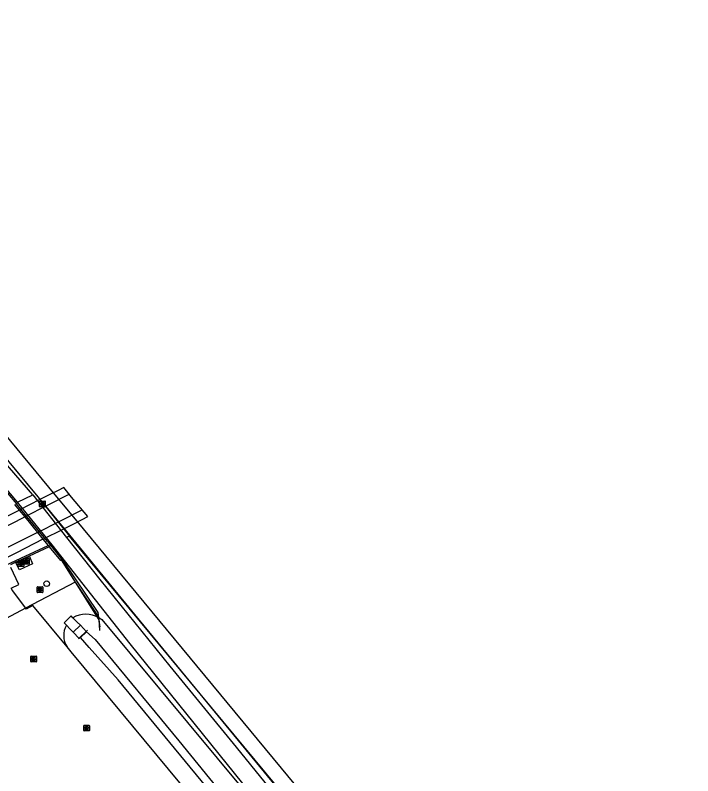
# Model space of a CAD drawing. Extents: x 156141 to 158132, y 385651 to 388399.
# Drawn here: x 157377.8 to 157497.2, y 387499.7 to 387633.7 of the extents above; entities that cross this region are included whole.
import ezdxf

# ---------------------------------------------------------------- set-up
doc = ezdxf.new("R2010")
doc.units = 0
for name, color, linetype in [('IMGEO_Berm_open', 7, 'Continuous'), ('IMGEO_Boom', 7, 'Continuous'), ('IMGEO_Erf', 7, 'Continuous'), ('IMGEO_Fietspad_gesloten', 7, 'Continuous'), ('IMGEO_Geluidsscherm', 7, 'Continuous'), ('IMGEO_Grasland_overig', 7, 'Continuous'), ('IMGEO_Groenvoorziening', 7, 'Continuous'), ('IMGEO_Hek', 7, 'Continuous'), ('IMGEO_Kolk', 7, 'Continuous'), ('IMGEO_Muur', 7, 'Continuous'), ('IMGEO_Rijbaan_lokaal_open', 7, 'Continuous'), ('IMGEO_Rioolput', 7, 'Continuous'), ('IMGEO_Spoor', 7, 'Continuous'), ('IMGEO_Spoorbaan_halfverhard', 7, 'Continuous'), ('IMGEO_Terreindeel_gesloten', 7, 'Continuous'), ('IMGEO_Terreindeel_halfverhard', 7, 'Continuous'), ('IMGEO_Tunneldeel', 7, 'Continuous'), ('IMGEO_Voetpad_open', 7, 'Continuous'), ('IMGEO_Waterloop', 7, 'Continuous')]:
    doc.layers.add(name, color=color, linetype=linetype)

msp = doc.modelspace()

# ---------------------------------------------------------------- linework, layer by layer
at = {"layer": 'IMGEO_Berm_open'}
for points in [[(157377.7, 387547.51), (157378.51, 387546.53)], [(157382.71, 387541.38), (157383.6, 387540.31)]]:
    msp.add_lwpolyline(points, dxfattribs=at)
at = {"layer": 'IMGEO_Boom'}
msp.add_circle((157383.37, 387533.56), 0.489, dxfattribs=at)
at = {"layer": 'IMGEO_Erf'}
msp.add_lwpolyline([(157474.41, 387416.35), (157474.93, 387416.33), (157420.79, 387481.88), (157420.62, 387482.08), (157413.85, 387490.36), (157412.8, 387491.63), (157412.59, 387491.47), (157411.89, 387492.31), (157411.46, 387492.83), (157407.1, 387498.1), (157387.68, 387521.56), (157386.95, 387522.44)], dxfattribs=at)
at = {"layer": 'IMGEO_Fietspad_gesloten'}
for points in [[(157387.36, 387549.31), (157379.49, 387545.32)], [(157381.73, 387542.59), (157389.64, 387546.59)], [(157300.53, 387505.35), (157328.11, 387519.3), (157341.77, 387526.22), (157363.43, 387537.19), (157374.78, 387542.94), (157379.49, 387545.32)], [(157379.49, 387545.32), (157381.73, 387542.59)], [(157381.73, 387542.59), (157377.03, 387540.21), (157364.99, 387534.11), (157329.67, 387516.21), (157313.76, 387508.16), (157302.15, 387502.27)]]:
    msp.add_lwpolyline(points, dxfattribs=at)
at = {"layer": 'IMGEO_Geluidsscherm'}
for points in [[(157308.43, 387633.72), (157321.55, 387619.09), (157333.75, 387605.5), (157338.7, 387599.85), (157343.64, 387594.2), (157344.92, 387592.8), (157350.93, 387586.02), (157354.8, 387581.4), (157381.81, 387548.89)], [(157381.81, 387548.89), (157386.88, 387542.73)], [(157386.88, 387542.73), (157398.84, 387528.13), (157410.35, 387514.18), (157426.02, 387495.25), (157435.29, 387483.94)]]:
    msp.add_lwpolyline(points, dxfattribs=at)
at = {"layer": 'IMGEO_Grasland_overig'}
for points in [[(157380.91, 387549.21), (157374.51, 387556.55), (157337.92, 387599.16)], [(157378.23, 387547.9), (157372.93, 387554.16), (157364.13, 387565.03), (157356.14, 387574.47), (157350.77, 387578.81)], [(157380.91, 387549.21), (157386.87, 387541.7)], [(157384.32, 387540.4), (157378.23, 387547.9)], [(157387.33, 387541.94), (157386.87, 387541.7)], [(157386.87, 387541.7), (157392.74, 387534.28), (157405.07, 387519.02), (157416.73, 387504.76), (157440.46, 387475.49), (157440.67, 387475.25)], [(157384.32, 387540.4), (157383.87, 387540.17), (157383.79, 387540.07)], [(157383.79, 387540.07), (157385.77, 387537.65), (157385.91, 387537.76), (157388.4, 387533.82)], [(157497.17, 387408.5), (157494.03, 387406.02), (157489.01, 387412.52), (157475.95, 387429.1), (157434.93, 387477.91), (157417.89, 387498.38), (157398.06, 387522.95), (157384.32, 387540.4)], [(157388.4, 387533.82), (157392.52, 387527.61)], [(157392.52, 387527.61), (157393.05, 387527.27), (157418.31, 387496.89), (157448.29, 387460.32), (157470.18, 387434.64), (157490.66, 387408.7), (157492.08, 387406.32), (157492.47, 387404.76), (157492.29, 387403.67), (157491.27, 387402.76), (157489.92, 387402.23), (157488.69, 387402.33), (157486.82, 387402.87), (157485.78, 387402.97), (157485.51, 387402.98)]]:
    msp.add_lwpolyline(points, dxfattribs=at)
at = {"layer": 'IMGEO_Groenvoorziening'}
for points in [[(157378.55, 387536), (157377.94, 387537.24), (157380.31, 387538.36), (157380.88, 387537.08), (157378.55, 387536)], [(157388.4, 387533.82), (157379.61, 387529.28)], [(157386.95, 387522.44), (157380.92, 387529.73), (157379.76, 387529.09), (157379.61, 387529.28)], [(157387.99, 387527.55), (157387.65, 387527.89), (157386.43, 387526.68), (157386.83, 387526.27)]]:
    msp.add_lwpolyline(points, dxfattribs=at)
for centre, radius, start, end in [((157390.3, 387523.62), 4.56, 60.9319, 120.4359), ((157390.11, 387524.46), 3.75, 151.1286, 212.5811)]:
    msp.add_arc(centre, radius, start, end, dxfattribs=at)
at = {"layer": 'IMGEO_Hek'}
for points in [[(157360.05, 387565.39), (157362.58, 387564.26), (157369.57, 387556.86), (157374.8, 387551.41), (157378.07, 387547.61)], [(157383.51, 387540.97), (157379.56, 387545.77), (157378.07, 387547.61)], [(157383.51, 387540.97), (157386.3, 387537.49), (157392.36, 387528.49), (157392.73, 387525.91)], [(157385.91, 387537.76), (157388.4, 387533.82)], [(157388.4, 387533.82), (157392.57, 387527.21)], [(157392.57, 387527.21), (157392.67, 387525.34)], [(157390.58, 387525.39), (157388.95, 387523.83)]]:
    msp.add_lwpolyline(points, dxfattribs=at)
at = {"layer": 'IMGEO_Kolk'}
for p, q in [((157380.57, 387519.87), (157380.57, 387520.72)), ((157380.64, 387520.8), (157381.49, 387520.8)), ((157381.57, 387520.72), (157381.57, 387519.87)), ((157381.49, 387519.8), (157380.64, 387519.8)), ((157381.05, 387520.58), (157381.08, 387520.58)), ((157381.08, 387520.02), (157381.05, 387520.02)), ((157389.97, 387508.62), (157390.82, 387508.62)), ((157389.9, 387507.69), (157389.9, 387508.54)), ((157390.82, 387507.62), (157389.97, 387507.62)), ((157390.38, 387508.4), (157390.41, 387508.4)), ((157390.41, 387507.84), (157390.38, 387507.84)), ((157390.9, 387508.54), (157390.9, 387507.69))]:
    msp.add_line(p, q, dxfattribs=at)
for points in [[(157380.57, 387519.87), (157380.57, 387520.72)], [(157380.64, 387520.8), (157381.49, 387520.8)], [(157381.57, 387520.72), (157381.57, 387519.87)], [(157381.49, 387519.8), (157380.64, 387519.8)], [(157380.89, 387520.5), (157381.01, 387520.5), (157381.01, 387520.35), (157381.14, 387520.5), (157381.3, 387520.5), (157381.16, 387520.35), (157381.31, 387520.1), (157381.16, 387520.1), (157381.07, 387520.26), (157381.01, 387520.2), (157381.01, 387520.1), (157380.89, 387520.1), (157380.89, 387520.5)], [(157389.97, 387508.62), (157390.82, 387508.62)], [(157389.9, 387507.69), (157389.9, 387508.54)], [(157390.82, 387507.62), (157389.97, 387507.62)], [(157390.22, 387508.32), (157390.34, 387508.32), (157390.34, 387508.17), (157390.47, 387508.32), (157390.63, 387508.32), (157390.49, 387508.17), (157390.64, 387507.92), (157390.49, 387507.92), (157390.4, 387508.08), (157390.34, 387508.02), (157390.34, 387507.92), (157390.22, 387507.92), (157390.22, 387508.32)], [(157390.9, 387508.54), (157390.9, 387507.69)]]:
    msp.add_lwpolyline(points, dxfattribs=at)
for centre, start, end in [((157380.64, 387520.72), 91.552, 178.448), ((157380.64, 387520.72), 91.552, 178.448), ((157381.49, 387520.72), 1.552, 88.448), ((157381.49, 387520.72), 1.552, 88.448), ((157380.64, 387519.87), 181.552, 268.448), ((157380.64, 387519.87), 181.552, 268.448), ((157381.49, 387519.87), 271.552, 358.448), ((157381.49, 387519.87), 271.552, 358.448), ((157389.97, 387508.54), 91.552, 178.448), ((157389.97, 387508.54), 91.552, 178.448), ((157390.82, 387508.54), 1.552, 88.448), ((157390.82, 387508.54), 1.552, 88.448), ((157389.97, 387507.69), 181.552, 268.448), ((157389.97, 387507.69), 181.552, 268.448), ((157390.82, 387507.69), 271.552, 358.448), ((157390.82, 387507.69), 271.552, 358.448)]:
    msp.add_arc(centre, 0.0765, start, end, dxfattribs=at)
for centre, major_axis, ratio, start_param, end_param in [((157381.05, 387520.3), (-0.387, 0.002), 0.722429, 4.712389, 7.853982), ((157381.08, 387520.3), (-0.39, 0.002), 0.717154, 1.570796, 4.712389), ((157390.38, 387508.12), (-0.387, 0.002), 0.722429, 4.712389, 7.853982), ((157390.41, 387508.12), (-0.39, 0.002), 0.717154, 1.570796, 4.712389)]:
    msp.add_ellipse(centre, major_axis=major_axis, ratio=ratio, start_param=start_param, end_param=end_param, dxfattribs=at)
at = {"layer": 'IMGEO_Muur'}
for points in [[(157346.01, 387522.8), (157378.79, 387538.07), (157383.6, 387540.31)], [(157383.79, 387540.07), (157380.27, 387538.42), (157378.99, 387537.83), (157377.92, 387537.33), (157377, 387536.9)], [(157383.6, 387540.31), (157383.79, 387540.07)]]:
    msp.add_lwpolyline(points, dxfattribs=at)
at = {"layer": 'IMGEO_Rijbaan_lokaal_open'}
msp.add_lwpolyline([(157377.12, 387532.78), (157378.43, 387533.4), (157377.04, 387536.39)], dxfattribs=at)
at = {"layer": 'IMGEO_Rioolput'}
for p, q in [((157382.12, 387547.17), (157382.12, 387548.03)), ((157382.2, 387548.1), (157383.05, 387548.1)), ((157382.61, 387547.88), (157382.64, 387547.88)), ((157383.12, 387548.03), (157383.12, 387547.17)), ((157383.05, 387547.1), (157382.2, 387547.1)), ((157382.63, 387547.32), (157382.61, 387547.32)), ((157378.34, 387536.68), (157378.34, 387537.54)), ((157378.42, 387537.61), (157379.27, 387537.61)), ((157378.83, 387537.39), (157378.85, 387537.39)), ((157378.85, 387536.83), (157378.83, 387536.83)), ((157379.3, 387537.06), (157379.3, 387537.91)), ((157379.34, 387537.54), (157379.34, 387536.68)), ((157379.37, 387537.99), (157380.23, 387537.99)), ((157380.23, 387536.99), (157379.37, 387536.99)), ((157379.81, 387537.21), (157379.78, 387537.21)), ((157379.79, 387537.77), (157379.81, 387537.77)), ((157380.3, 387537.91), (157380.3, 387537.06)), ((157379.27, 387536.61), (157378.42, 387536.61)), ((157381.67, 387532.09), (157381.67, 387532.94)), ((157381.74, 387533.02), (157382.59, 387533.02)), ((157382.15, 387532.8), (157382.18, 387532.8)), ((157382.67, 387532.94), (157382.67, 387532.09)), ((157382.59, 387532.02), (157381.74, 387532.02)), ((157382.18, 387532.24), (157382.15, 387532.24))]:
    msp.add_line(p, q, dxfattribs=at)
for points in [[(157382.12, 387547.17), (157382.12, 387548.03)], [(157382.2, 387548.1), (157383.05, 387548.1)], [(157382.71, 387547.8), (157382.46, 387547.8), (157382.46, 387547.4)], [(157382.46, 387547.4), (157382.58, 387547.4), (157382.58, 387547.56), (157382.6, 387547.56)], [(157382.64, 387547.72), (157382.58, 387547.72), (157382.58, 387547.64)], [(157382.58, 387547.64), (157382.64, 387547.64)], [(157382.64, 387547.53), (157382.71, 387547.4), (157382.85, 387547.4), (157382.79, 387547.53)], [(157383.12, 387548.03), (157383.12, 387547.17)], [(157383.05, 387547.1), (157382.2, 387547.1)], [(157378.34, 387536.68), (157378.34, 387537.54)], [(157378.42, 387537.61), (157379.27, 387537.61)], [(157378.93, 387537.31), (157378.68, 387537.31), (157378.68, 387536.91)], [(157378.68, 387536.91), (157378.8, 387536.91), (157378.8, 387537.07), (157378.81, 387537.07)], [(157378.86, 387537.23), (157378.8, 387537.23), (157378.8, 387537.15)], [(157378.8, 387537.15), (157378.85, 387537.15)], [(157378.86, 387537.04), (157378.93, 387536.91), (157379.07, 387536.91), (157379.01, 387537.04)], [(157379.3, 387537.06), (157379.3, 387537.91)], [(157379.34, 387537.54), (157379.34, 387536.68)], [(157379.37, 387537.99), (157380.23, 387537.99)], [(157380.23, 387536.99), (157379.37, 387536.99)], [(157379.89, 387537.69), (157379.64, 387537.69), (157379.64, 387537.29)], [(157379.64, 387537.29), (157379.76, 387537.29), (157379.76, 387537.45), (157379.77, 387537.45)], [(157379.81, 387537.61), (157379.76, 387537.61), (157379.76, 387537.53)], [(157379.76, 387537.53), (157379.81, 387537.53)], [(157379.82, 387537.42), (157379.89, 387537.29), (157380.03, 387537.29), (157379.96, 387537.41)], [(157380.3, 387537.91), (157380.3, 387537.06)], [(157379.27, 387536.61), (157378.42, 387536.61)], [(157381.67, 387532.09), (157381.67, 387532.94)], [(157381.74, 387533.02), (157382.59, 387533.02)], [(157382.25, 387532.71), (157382, 387532.72), (157382, 387532.32)], [(157382.67, 387532.94), (157382.67, 387532.09)], [(157382.59, 387532.02), (157381.74, 387532.02)], [(157382, 387532.32), (157382.13, 387532.32), (157382.13, 387532.48), (157382.14, 387532.48)], [(157382.18, 387532.64), (157382.13, 387532.64), (157382.13, 387532.55)], [(157382.13, 387532.55), (157382.18, 387532.55)], [(157382.18, 387532.45), (157382.26, 387532.32), (157382.39, 387532.32), (157382.33, 387532.44)]]:
    msp.add_lwpolyline(points, dxfattribs=at)
for centre, radius, start, end in [((157382.2, 387548.02), 0.0765, 91.552, 178.448), ((157382.2, 387548.02), 0.0765, 91.552, 178.448), ((157382.59, 387547.51), 0.0533, 26.0293, 88.6989), ((157382.64, 387547.62), 0.0964, 77.0061, 93.1865), ((157382.62, 387547.83), 0.19, 274.7715, 282.9687), ((157382.66, 387547.68), 0.0378, 276.6634, 79.6772), ((157382.71, 387547.69), 0.109, 350.3612, 89.416), ((157382.71, 387547.69), 0.112, 277.5842, 350.9817), ((157382.69, 387547.47), 0.108, 29.5134, 73.7905), ((157383.05, 387548.02), 0.0765, 1.552, 88.448), ((157383.05, 387548.02), 0.0765, 1.552, 88.448), ((157382.2, 387547.18), 0.0765, 181.552, 268.448), ((157382.2, 387547.18), 0.0765, 181.552, 268.448), ((157383.05, 387547.18), 0.0765, 271.552, 358.448), ((157383.05, 387547.18), 0.0765, 271.552, 358.448), ((157378.42, 387537.54), 0.0765, 91.552, 178.448), ((157378.42, 387537.54), 0.0765, 91.552, 178.448), ((157378.81, 387537.02), 0.0533, 26.0293, 88.6989), ((157378.84, 387537.34), 0.19, 274.7715, 282.9687), ((157378.86, 387537.13), 0.0964, 77.0061, 93.1865), ((157378.88, 387537.19), 0.0378, 276.6634, 79.6772), ((157378.93, 387537.2), 0.109, 350.3612, 89.416), ((157378.93, 387537.2), 0.112, 277.5842, 350.9817), ((157378.91, 387536.98), 0.108, 29.5134, 73.7905), ((157379.27, 387537.54), 0.0765, 1.552, 88.448), ((157379.27, 387537.54), 0.0765, 1.552, 88.448), ((157379.38, 387537.91), 0.0765, 91.552, 178.448), ((157379.38, 387537.91), 0.0765, 91.552, 178.448), ((157379.38, 387537.06), 0.0765, 181.552, 268.448), ((157379.38, 387537.06), 0.0765, 181.552, 268.448), ((157379.77, 387537.4), 0.0533, 26.0293, 88.6989), ((157379.82, 387537.51), 0.0964, 77.0061, 93.1865), ((157379.8, 387537.72), 0.19, 274.7715, 282.9687), ((157379.83, 387537.57), 0.0378, 276.6634, 79.6772), ((157379.89, 387537.58), 0.109, 350.3612, 89.416), ((157379.89, 387537.58), 0.112, 277.5842, 350.9817), ((157379.87, 387537.36), 0.108, 29.5134, 73.7905), ((157380.22, 387537.91), 0.0765, 1.552, 88.448), ((157380.22, 387537.91), 0.0765, 1.552, 88.448), ((157380.22, 387537.06), 0.0765, 271.552, 358.448), ((157380.22, 387537.06), 0.0765, 271.552, 358.448), ((157378.42, 387536.69), 0.0765, 181.552, 268.448), ((157378.42, 387536.69), 0.0765, 181.552, 268.448), ((157379.27, 387536.69), 0.0765, 271.552, 358.448), ((157379.27, 387536.69), 0.0765, 271.552, 358.448), ((157381.74, 387532.94), 0.0765, 91.552, 178.448), ((157381.74, 387532.94), 0.0765, 91.552, 178.448), ((157382.25, 387532.6), 0.109, 350.3612, 89.416), ((157382.59, 387532.94), 0.0765, 1.552, 88.448), ((157382.59, 387532.94), 0.0765, 1.552, 88.448), ((157381.74, 387532.09), 0.0765, 181.552, 268.448), ((157381.74, 387532.09), 0.0765, 181.552, 268.448), ((157382.14, 387532.43), 0.0533, 26.0293, 88.6989), ((157382.19, 387532.54), 0.0964, 77.0061, 93.1865), ((157382.16, 387532.74), 0.19, 274.7715, 282.9687), ((157382.2, 387532.6), 0.0378, 276.6634, 79.6772), ((157382.25, 387532.6), 0.112, 277.5842, 350.9817), ((157382.24, 387532.39), 0.108, 29.5134, 73.7905), ((157382.59, 387532.09), 0.0765, 271.552, 358.448), ((157382.59, 387532.09), 0.0765, 271.552, 358.448)]:
    msp.add_arc(centre, radius, start, end, dxfattribs=at)
for centre, major_axis, ratio, start_param, end_param in [((157382.61, 387547.6), (-0.387, 0.002), 0.722429, 4.712389, 7.853982), ((157382.63, 387547.6), (-0.39, 0.002), 0.717154, 1.570796, 4.712389), ((157378.83, 387537.11), (-0.387, 0.002), 0.722429, 4.712389, 7.853982), ((157378.85, 387537.11), (-0.39, 0.002), 0.717154, 1.570796, 4.712389), ((157379.79, 387537.49), (-0.387, 0.002), 0.722429, 4.712389, 7.853982), ((157379.81, 387537.49), (-0.39, 0.002), 0.717154, 1.570796, 4.712389), ((157382.15, 387532.52), (-0.387, 0.002), 0.722429, 4.712389, 7.853982), ((157382.18, 387532.52), (-0.39, 0.002), 0.717154, 1.570796, 4.712389)]:
    msp.add_ellipse(centre, major_axis=major_axis, ratio=ratio, start_param=start_param, end_param=end_param, dxfattribs=at)
at = {"layer": 'IMGEO_Spoor'}
for points in [[(157325.72, 387620.11), (157347.12, 387594.76), (157383.71, 387550.56)], [(157383.71, 387550.56), (157389.8, 387543.2), (157433.94, 387489.87), (157440.21, 387482.72), (157448.49, 387473.54), (157459.09, 387461.48), (157474.83, 387442.85), (157493.25, 387420.6)]]:
    msp.add_lwpolyline(points, dxfattribs=at)
at = {"layer": 'IMGEO_Spoorbaan_halfverhard'}
for points in [[(157338.7, 387599.85), (157343.64, 387594.2), (157350.93, 387586.02), (157381.81, 387548.89), (157387.36, 387541.96), (157387.33, 387541.94)], [(157387.33, 387541.94), (157410.35, 387514.18), (157434.9, 387484.29), (157437.73, 387481.02), (157441.26, 387475.97), (157441.31, 387475.92)]]:
    msp.add_lwpolyline(points, dxfattribs=at)
at = {"layer": 'IMGEO_Terreindeel_gesloten'}
for points in [[(157387.99, 387527.55), (157388.76, 387526.79), (157389.3, 387526.24)], [(157388.04, 387525.01), (157387.44, 387525.64), (157386.83, 387526.27)], [(157388.04, 387525.01), (157389.3, 387526.24)], [(157389.3, 387526.24), (157390.38, 387525.1)], [(157389.3, 387524.1), (157389.07, 387523.88), (157388.04, 387525.01)]]:
    msp.add_lwpolyline(points, dxfattribs=at)
at = {"layer": 'IMGEO_Terreindeel_halfverhard'}
msp.add_lwpolyline([(157378.23, 387547.9), (157380.91, 387549.21)], dxfattribs=at)
at = {"layer": 'IMGEO_Tunneldeel'}
msp.add_lwpolyline([(157386.36, 387550.5), (157386.36, 387550.5), (157385.39, 387550.01), (157384.02, 387549.32), (157382.18, 387548.39), (157378.51, 387546.53), (157379.49, 387545.32), (157381.73, 387542.59), (157382.71, 387541.38), (157386.28, 387543.19), (157386.4, 387543.25), (157388.25, 387544.18), (157389.62, 387544.88), (157390.64, 387545.4), (157387.76, 387548.83)], close=True, dxfattribs=at)
at = {"layer": 'IMGEO_Voetpad_open'}
for points in [[(157343.05, 387528.58), (157373.8, 387544.14), (157378.51, 387546.53)], [(157378.51, 387546.53), (157379.49, 387545.32)], [(157381.73, 387542.59), (157382.71, 387541.38)], [(157382.71, 387541.38), (157378.02, 387539.01), (157346.01, 387522.8)], [(157377.12, 387532.78), (157377.31, 387532.37), (157379.61, 387529.28)], [(157379.61, 387529.28), (157358.02, 387517.76), (157356.25, 387516.84)]]:
    msp.add_lwpolyline(points, dxfattribs=at)
at = {"layer": 'IMGEO_Waterloop'}
for points in [[(157389.3, 387524.1), (157390.37, 387525.09), (157390.38, 387525.1)], [(157390.38, 387525.1), (157391.91, 387523.71), (157406.66, 387505.86), (157422.1, 387486.89), (157448.73, 387454.77), (157470.08, 387428.74), (157488.67, 387406.69), (157489.38, 387405.65), (157489.52, 387404.5), (157489.43, 387403.92), (157488.88, 387403.69), (157488.05, 387404.25), (157487.57, 387405.1), (157487.26, 387405.4), (157486.49, 387404.74), (157484.93, 387403.68)], [(157484.31, 387404.43), (157485.88, 387405.69), (157486.32, 387406.53), (157485.84, 387407.91), (157474.64, 387421.04), (157459.67, 387439.08), (157440.64, 387462.43), (157395.94, 387516.62), (157390.83, 387522.3), (157389.3, 387524.1)]]:
    msp.add_lwpolyline(points, dxfattribs=at)

doc.saveas('drawing.dxf')
